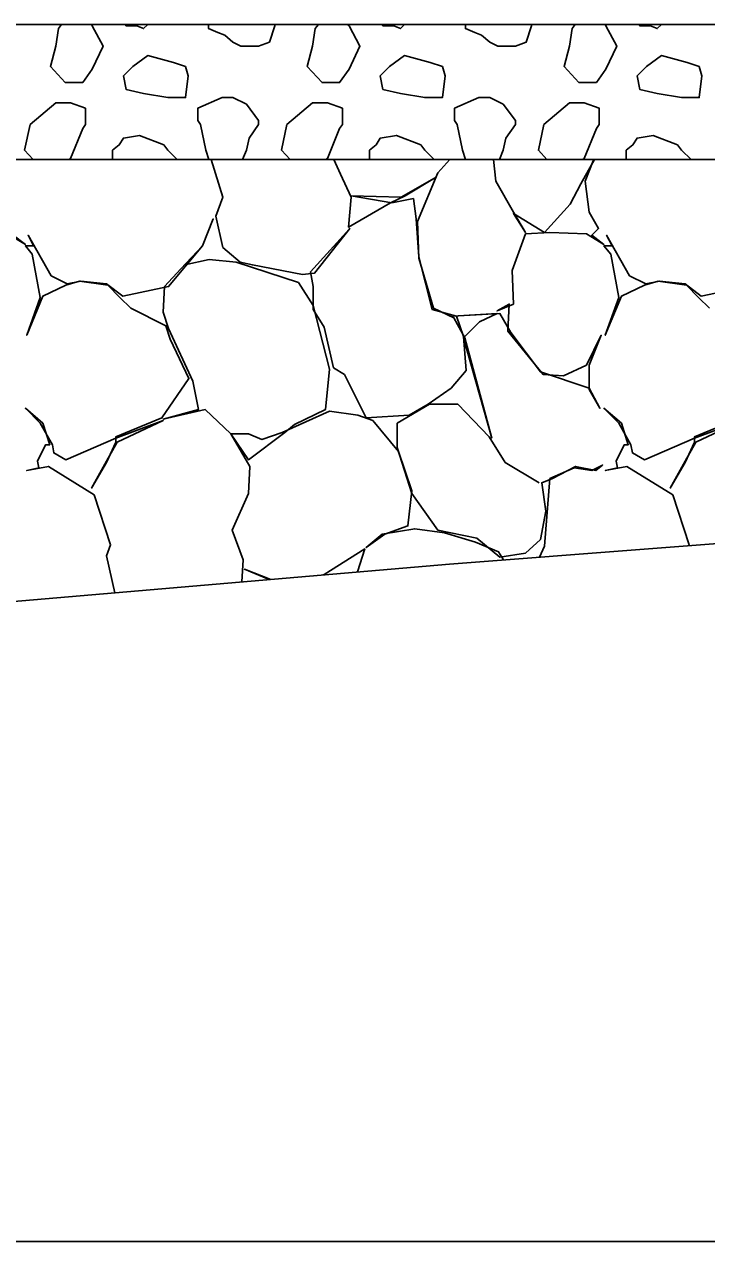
# Model space of a CAD drawing. Extents: x -26 to 4781, y -31 to 24738.
# Drawn here: x 2286.2 to 2291.24, y 7500 to 7509 of the extents above; entities that cross this region are included whole.
import ezdxf

# ---------------------------------------------------------------- set-up
doc = ezdxf.new("R2010")
doc.units = 0
for name, color, linetype in [('DESIGN - SHEET - Light Grid', 7, 'Continuous'), ('DESIGN - TRANSPORTATION - Proposed Layout Patterning', 7, 'Continuous'), ('GEOTECHNICAL – SCRATCH – Level 1', 7, 'Continuous'), ('SURVEY - GROUND - Top of Ground', 7, 'Continuous')]:
    doc.layers.add(name, color=color, linetype=linetype)

msp = doc.modelspace()

# ---------------------------------------------------------------- linework, layer by layer
at = {"layer": 'DESIGN - SHEET - Light Grid'}
msp.add_line((2000, 7500), (2300, 7500), dxfattribs=at)
at = {"layer": 'DESIGN - TRANSPORTATION - Proposed Layout Patterning'}
for p, q in [((2286.43, 7508.4191), (2286.24, 7508.2591)), ((2288.33, 7508.4191), (2288.14, 7508.2591)), ((2290.23, 7508.4191), (2290.04, 7508.2591)), ((2287.48, 7508.2891), (2287.5, 7508.2591)), ((2289.38, 7508.2891), (2289.4, 7508.2591))]:
    msp.add_line(p, q, dxfattribs=at)
for points in [[(2286.43, 7508.8391), (2286.39, 7508.6891), (2286.5, 7508.5691), (2286.63, 7508.5691), (2286.7, 7508.6691), (2286.78, 7508.8391), (2286.7, 7508.9891), (2286.6891, 7509)], [(2286.4731, 7509), (2286.45, 7508.9691), (2286.43, 7508.8391)], [(2286.9445, 7509), (2286.95, 7508.9891), (2287.03, 7508.9891), (2287.08, 7508.9691), (2287.1109, 7509)], [(2287.56, 7509), (2287.56, 7508.9691), (2287.63, 7508.9391), (2287.68, 7508.9191), (2287.74, 7508.8691)], [(2287.74, 7508.8691), (2287.8, 7508.8391), (2287.93, 7508.8391), (2288.01, 7508.8691), (2288.05, 7508.9891), (2288.05, 7509)], [(2288.33, 7508.8391), (2288.29, 7508.6891), (2288.4, 7508.5691), (2288.53, 7508.5691), (2288.6, 7508.6691), (2288.68, 7508.8391), (2288.6, 7508.9891), (2288.5891, 7509)], [(2288.3731, 7509), (2288.35, 7508.9691), (2288.33, 7508.8391)], [(2288.8445, 7509), (2288.85, 7508.9891), (2288.93, 7508.9891), (2288.98, 7508.9691), (2289.0109, 7509)], [(2289.46, 7509), (2289.46, 7508.9691), (2289.53, 7508.9391), (2289.58, 7508.9191), (2289.64, 7508.8691)], [(2289.64, 7508.8691), (2289.7, 7508.8391), (2289.83, 7508.8391), (2289.91, 7508.8691), (2289.95, 7508.9891), (2289.95, 7509)], [(2290.23, 7508.8391), (2290.19, 7508.6891), (2290.3, 7508.5691), (2290.43, 7508.5691), (2290.5, 7508.6691), (2290.58, 7508.8391), (2290.5, 7508.9891), (2290.4891, 7509)], [(2290.2731, 7509), (2290.25, 7508.9691), (2290.23, 7508.8391)], [(2290.7445, 7509), (2290.75, 7508.9891), (2290.83, 7508.9891), (2290.88, 7508.9691), (2290.9109, 7509)], [(2287.39, 7508.6891), (2287.3, 7508.7191), (2287.11, 7508.7691), (2287, 7508.6891), (2286.93, 7508.6191), (2286.95, 7508.5191), (2287.08, 7508.4891), (2287.26, 7508.4591), (2287.39, 7508.4591), (2287.41, 7508.6191), (2287.39, 7508.6891)], [(2289.29, 7508.6891), (2289.2, 7508.7191), (2289.01, 7508.7691), (2288.9, 7508.6891), (2288.83, 7508.6191), (2288.85, 7508.5191), (2288.98, 7508.4891), (2289.16, 7508.4591), (2289.29, 7508.4591), (2289.31, 7508.6191), (2289.29, 7508.6891)], [(2291.19, 7508.6891), (2291.1, 7508.7191), (2290.91, 7508.7691), (2290.8, 7508.6891), (2290.73, 7508.6191), (2290.75, 7508.5191), (2290.88, 7508.4891), (2291.06, 7508.4591), (2291.19, 7508.4591), (2291.21, 7508.6191), (2291.19, 7508.6891)], [(2287.74, 7508.4591), (2287.68, 7508.4591), (2287.66, 7508.4591), (2287.48, 7508.3791), (2287.48, 7508.2891)], [(2287.93, 7508.2591), (2287.93, 7508.2891), (2287.84, 7508.4091), (2287.74, 7508.4591)], [(2289.64, 7508.4591), (2289.58, 7508.4591), (2289.56, 7508.4591), (2289.38, 7508.3791), (2289.38, 7508.2891)], [(2289.83, 7508.2591), (2289.83, 7508.2891), (2289.74, 7508.4091), (2289.64, 7508.4591)], [(2286.65, 7508.2591), (2286.65, 7508.3791), (2286.54, 7508.4191), (2286.43, 7508.4191)], [(2288.55, 7508.2591), (2288.55, 7508.3791), (2288.44, 7508.4191), (2288.33, 7508.4191)], [(2290.45, 7508.2591), (2290.45, 7508.3791), (2290.34, 7508.4191), (2290.23, 7508.4191)], [(2286.24, 7508.2591), (2286.2, 7508.0691), (2286.2628, 7508)], [(2286.5288, 7508), (2286.54, 7508.0091), (2286.63, 7508.2291), (2286.65, 7508.2591)], [(2287.5, 7508.2591), (2287.54, 7508.0691), (2287.5618, 7508)], [(2287.8123, 7508), (2287.84, 7508.0691), (2287.86, 7508.1591), (2287.93, 7508.2591)], [(2288.14, 7508.2591), (2288.1, 7508.0691), (2288.1628, 7508)], [(2288.4288, 7508), (2288.44, 7508.0091), (2288.53, 7508.2291), (2288.55, 7508.2591)], [(2289.4, 7508.2591), (2289.44, 7508.0691), (2289.4618, 7508)], [(2289.7123, 7508), (2289.74, 7508.0691), (2289.76, 7508.1591), (2289.83, 7508.2591)], [(2290.04, 7508.2591), (2290, 7508.0691), (2290.0628, 7508)], [(2290.3288, 7508), (2290.34, 7508.0091), (2290.43, 7508.2291), (2290.45, 7508.2591)], [(2287.23, 7508.1091), (2287.05, 7508.1791), (2286.93, 7508.1591), (2286.9, 7508.1091), (2286.85, 7508.0691), (2286.85, 7508)], [(2289.13, 7508.1091), (2288.95, 7508.1791), (2288.83, 7508.1591), (2288.8, 7508.1091), (2288.75, 7508.0691), (2288.75, 7508)], [(2291.03, 7508.1091), (2290.85, 7508.1791), (2290.73, 7508.1591), (2290.7, 7508.1091), (2290.65, 7508.0691), (2290.65, 7508)], [(2287.3291, 7508), (2287.26, 7508.0691), (2287.23, 7508.1091)], [(2289.2291, 7508), (2289.16, 7508.0691), (2289.13, 7508.1091)], [(2291.1291, 7508), (2291.06, 7508.0691), (2291.03, 7508.1091)], [(2288.4869, 7508), (2288.5352, 7507.8913), (2288.6152, 7507.7213), (2288.5952, 7507.5013), (2288.9052, 7507.6813), (2289.0152, 7507.7313), (2289.2452, 7507.8713), (2288.9852, 7507.7213), (2288.6152, 7507.7313), (2288.9152, 7507.6813), (2289.0752, 7507.7113), (2289.0952, 7507.5613), (2289.1152, 7507.2813), (2289.2152, 7506.8913), (2289.3952, 7506.8413), (2289.4452, 7506.6913), (2289.4652, 7506.4413), (2289.3552, 7506.3113), (2289.1852, 7506.1913), (2289.0452, 7506.1113), (2288.7252, 7506.0913), (2288.5652, 7506.4113), (2288.4852, 7506.4613), (2288.4152, 7506.7613), (2288.3352, 7506.8913), (2288.3352, 7507.0613), (2288.3152, 7507.1713), (2288.6052, 7507.4913), (2288.3452, 7507.1613), (2288.2552, 7507.1513), (2287.8852, 7507.2213), (2287.7952, 7507.2413), (2287.6652, 7507.3513), (2287.6152, 7507.5813), (2287.6652, 7507.7213), (2287.5794, 7508)], [(2289.344, 7508), (2289.2552, 7507.9013), (2289.1052, 7507.5413), (2289.1152, 7507.2713), (2289.2252, 7506.9013), (2289.3752, 7506.8313), (2289.4552, 7506.6813), (2289.6552, 7505.9413), (2289.4452, 7506.6813), (2289.5652, 7506.8013), (2289.6952, 7506.8613), (2289.3652, 7506.8413), (2289.7152, 7506.8613), (2289.7952, 7506.7213), (2290.0152, 7506.4313), (2290.3752, 7506.3113), (2290.4552, 7506.1613), (2290.3752, 7506.3013), (2290.3752, 7506.4813), (2290.4652, 7506.7013), (2290.3552, 7506.4813), (2290.1852, 7506.4013), (2290.0352, 7506.4113), (2289.7752, 7506.7313), (2289.7852, 7506.9313), (2289.6952, 7506.8813), (2289.8152, 7506.9313), (2289.8052, 7507.1813), (2289.9052, 7507.4513), (2290.0852, 7507.4613), (2290.3552, 7507.4513), (2290.4852, 7507.3713), (2290.3952, 7507.4413), (2290.4452, 7507.4913), (2290.3752, 7507.6113), (2290.3452, 7507.8413), (2290.4052, 7507.9913), (2290.4139, 7508)], [(2290.4145, 7508), (2290.3152, 7507.8213), (2290.2352, 7507.6713), (2290.0452, 7507.4613), (2289.8152, 7507.6013), (2289.9052, 7507.4613), (2289.8152, 7507.6113), (2289.6852, 7507.8413), (2289.6682, 7508)], [(2286.8675, 7504.797), (2286.8052, 7505.0713), (2286.8352, 7505.1513), (2286.7152, 7505.5213), (2286.3752, 7505.7313), (2286.2152, 7505.7013), (2286.3052, 7505.7213), (2286.2952, 7505.7713), (2286.3552, 7505.8913), (2286.3852, 7505.8913), (2286.3352, 7506.0513), (2286.2052, 7506.1613), (2286.3152, 7506.0513), (2286.4052, 7505.8913), (2286.4152, 7505.8313), (2286.5052, 7505.7813), (2286.8752, 7505.9413), (2287.2252, 7506.0713), (2286.8852, 7505.9113), (2286.8052, 7505.7713), (2286.6952, 7505.5713), (2286.8052, 7505.7613), (2286.8752, 7505.9113), (2286.8752, 7505.9513), (2287.2152, 7506.0913), (2287.4152, 7506.3813), (2287.2752, 7506.6713), (2287.2452, 7506.7713), (2286.9852, 7506.9013), (2286.9052, 7506.9813), (2286.8152, 7507.0713), (2286.6052, 7507.1013), (2286.5052, 7507.0713), (2286.3352, 7506.9913), (2286.2152, 7506.7013), (2286.3152, 7506.9813), (2286.2552, 7507.3013), (2286.2052, 7507.3613), (2286.2652, 7507.3613), (2286.2252, 7507.4413), (2286.3952, 7507.1413), (2286.5152, 7507.0813), (2286.6152, 7507.1013), (2286.8052, 7507.0813), (2286.9252, 7506.9913), (2287.2652, 7507.0613), (2287.5152, 7507.3613), (2287.5952, 7507.5613), (2287.5152, 7507.3613), (2287.3552, 7507.1913), (2287.2352, 7507.0613), (2287.2252, 7506.8713), (2287.2652, 7506.7513), (2287.4452, 7506.3613), (2287.4852, 7506.1513), (2287.2252, 7506.0813), (2287.5352, 7506.1513), (2287.7252, 7505.9713), (2287.8652, 7505.7313), (2287.8552, 7505.5313), (2287.7352, 7505.2613), (2287.8152, 7505.0413), (2287.8055, 7504.8775)], [(2286.0752, 7507.4513), (2286.2052, 7507.3713), (2286.1152, 7507.4413)], [(2291.2652, 7506.9013), (2291.1852, 7506.9813), (2291.0952, 7507.0713), (2290.8852, 7507.1013), (2290.7852, 7507.0713), (2290.6152, 7506.9913), (2290.4952, 7506.7013), (2290.5952, 7506.9813), (2290.5352, 7507.3013), (2290.4852, 7507.3613), (2290.5452, 7507.3613), (2290.5052, 7507.4413), (2290.6752, 7507.1413), (2290.7952, 7507.0813), (2290.8952, 7507.1013), (2291.0852, 7507.0813), (2291.2052, 7506.9913), (2291.5452, 7507.0613)], [(2287.3852, 7507.2213), (2287.5652, 7507.2613), (2287.7652, 7507.2413), (2288.2252, 7507.0913), (2288.3352, 7506.9213), (2288.4552, 7506.4513), (2288.4252, 7506.1513), (2288.1952, 7506.0413), (2288.1252, 7505.9813), (2287.8552, 7505.7813), (2287.7252, 7505.9713), (2287.8552, 7505.9713), (2287.9552, 7505.9313), (2288.1052, 7505.9813), (2288.4552, 7506.1413), (2288.6652, 7506.1113), (2288.7752, 7506.0713), (2288.9652, 7505.8413), (2289.0652, 7505.5513), (2289.0352, 7505.2913), (2288.8652, 7505.2313), (2288.7252, 7505.1313), (2288.8452, 7505.2313), (2289.0852, 7505.2713), (2289.3052, 7505.2413), (2289.5352, 7505.1713), (2289.7052, 7505.1013), (2289.7425, 7505.0403)], [(2290.0086, 7505.0608), (2290.0452, 7505.1413), (2290.0852, 7505.6413), (2290.2652, 7505.7213), (2290.3952, 7505.7013), (2290.4752, 7505.7413), (2290.4252, 7505.7013), (2290.2752, 7505.7313), (2290.1052, 7505.6413), (2290.0252, 7505.6113), (2290.0552, 7505.4013), (2290.0152, 7505.1913), (2289.9052, 7505.0913), (2289.7152, 7505.0613), (2289.5452, 7505.2013), (2289.2552, 7505.2613), (2289.0652, 7505.5313), (2288.9552, 7505.8713), (2288.9552, 7506.0513), (2289.1952, 7506.1913), (2289.4052, 7506.1913), (2289.6352, 7505.9513), (2289.7552, 7505.7613), (2290.0052, 7505.6113)], [(2291.1132, 7505.1459), (2291.1152, 7505.1513), (2290.9952, 7505.5213), (2290.6552, 7505.7313), (2290.4952, 7505.7013), (2290.5852, 7505.7213), (2290.5752, 7505.7713), (2290.6352, 7505.8913), (2290.6652, 7505.8913), (2290.6152, 7506.0513), (2290.4852, 7506.1613), (2290.5952, 7506.0513), (2290.6852, 7505.8913), (2290.6952, 7505.8313), (2290.7852, 7505.7813), (2291.1552, 7505.9413), (2291.5052, 7506.0713), (2291.1652, 7505.9113), (2291.0852, 7505.7713), (2290.9752, 7505.5713), (2291.0852, 7505.7613), (2291.1552, 7505.9113), (2291.1552, 7505.9513), (2291.4952, 7506.0913)], [(2288.661, 7504.951), (2288.7152, 7505.1213), (2288.4152, 7504.9313), (2288.4075, 7504.9292)], [(2288.0208, 7504.896), (2287.8252, 7504.9713), (2288.0094, 7504.895)]]:
    msp.add_lwpolyline(points, dxfattribs=at)
at = {"layer": 'GEOTECHNICAL – SCRATCH – Level 1'}
for p, q in [((2324.8615, 7509), (2241.5659, 7509)), ((2319.0765, 7508), (2238.5659, 7508))]:
    msp.add_line(p, q, dxfattribs=at)
at = {"layer": 'SURVEY - GROUND - Top of Ground'}
msp.add_lwpolyline([(2232.7785, 7501.7138), (2238.6963, 7501.8845), (2241.0417, 7502.0247), (2244.1909, 7502.1378), (2249.0952, 7502.4012), (2252.2747, 7502.5633), (2254.3899, 7502.7073), (2256.0927, 7502.7654), (2261.7825, 7503.0748), (2266.1665, 7503.2875), (2269.0955, 7503.502), (2271.1105, 7503.6308), (2275.6121, 7503.9522), (2279.3262, 7504.2206), (2283.0279, 7504.4703), (2285.2266, 7504.6561), (2289.3421, 7505.0095), (2298.5272, 7505.7169), (2300, 7505.8337), (2303.265, 7506.0927), (2308.549, 7506.644), (2310.698, 7506.8669), (2312.2752, 7507.0651), (2321.1965, 7508.2914)], dxfattribs=at)

doc.saveas('drawing.dxf')
